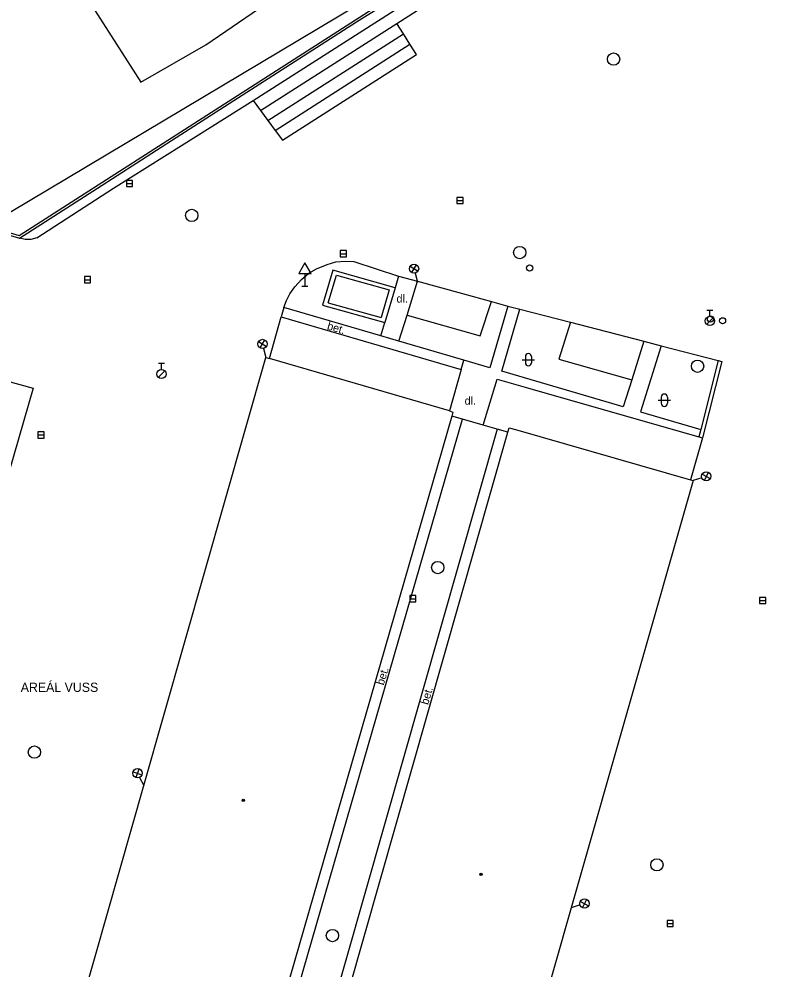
# Model space of a CAD drawing. Extents: x -595546 to -593986, y -1160845 to -1159202.
# Drawn here: x -595437.2 to -595376.4, y -1159428.1 to -1159351 of the extents above; entities that cross this region are included whole.
import ezdxf

# ---------------------------------------------------------------- set-up
doc = ezdxf.new("R2010")
doc.units = 0
for name, color, linetype in [('Level 27', 7, 'Continuous'), ('Level 28', 7, 'Continuous'), ('Level 33', 7, 'Continuous'), ('Level 34', 7, 'Continuous'), ('Level 36', 7, 'Continuous'), ('Level 39', 7, 'Continuous'), ('TM - budovy zdene_ betonove - VP', 7, 'Continuous'), ('TM - chodniky - VP', 7, 'Continuous'), ('TM - letecke snimky - pomocna linie', 7, 'Continuous'), ('TM - plot zdeny_ ohradni zed - VP', 7, 'Continuous'), ('TM - podezdivka plotu - VP', 7, 'Continuous'), ('TM - popis objektu', 7, 'Continuous'), ('TM - popis povrchu', 7, 'Continuous'), ('TM - rozhrani ploch obecne - VN', 7, 'Continuous'), ('TM - rozhrani ploch obecne - VP', 7, 'Continuous')]:
    doc.layers.add(name, color=color, linetype=linetype)

msp = doc.modelspace()

# ---------------------------------------------------------------- linework, layer by layer
at = {"layer": 'Level 27'}
for p, q in [((-595428.45, -1159364.34), (-595427.95, -1159364.34)), ((-595401.6, -1159365.72), (-595401.1, -1159365.72)), ((-595411.07, -1159370.04), (-595410.57, -1159370.04)), ((-595431.85, -1159372.15), (-595431.35, -1159372.15)), ((-595435.63, -1159384.76), (-595435.13, -1159384.76)), ((-595405.43, -1159398.05), (-595404.93, -1159398.05)), ((-595377.01, -1159398.2), (-595376.51, -1159398.2)), ((-595384.52, -1159424.42), (-595384.02, -1159424.42))]:
    msp.add_line(p, q, dxfattribs=at)
for points in [[(-595428.45, -1159364.59), (-595427.95, -1159364.59), (-595427.95, -1159364.09), (-595428.45, -1159364.09)], [(-595401.6, -1159365.97), (-595401.1, -1159365.97), (-595401.1, -1159365.47), (-595401.6, -1159365.47)], [(-595411.07, -1159370.29), (-595410.57, -1159370.29), (-595410.57, -1159369.79), (-595411.07, -1159369.79)], [(-595431.85, -1159372.4), (-595431.35, -1159372.4), (-595431.35, -1159371.9), (-595431.85, -1159371.9)], [(-595435.63, -1159385.01), (-595435.13, -1159385.01), (-595435.13, -1159384.51), (-595435.63, -1159384.51)], [(-595405.43, -1159398.3), (-595404.93, -1159398.3), (-595404.93, -1159397.8), (-595405.43, -1159397.8)], [(-595377.01, -1159398.45), (-595376.51, -1159398.45), (-595376.51, -1159397.95), (-595377.01, -1159397.95)], [(-595384.52, -1159424.67), (-595384.02, -1159424.67), (-595384.02, -1159424.17), (-595384.52, -1159424.17)]]:
    msp.add_lwpolyline(points, close=True, dxfattribs=at)
for centre in [(-595388.87, -1159354.24), (-595423.14, -1159366.93), (-595396.5, -1159369.95), (-595382.05, -1159379.18), (-595403.16, -1159395.52), (-595435.92, -1159410.51), (-595385.35, -1159419.66), (-595411.71, -1159425.4)]:
    msp.add_circle(centre, 0.5, dxfattribs=at)
at = {"layer": 'Level 28'}
for p, q in [((-595381.3, -1159374.625), (-595380.8, -1159374.625)), ((-595381.05, -1159375.125), (-595381.05, -1159374.625)), ((-595381.308, -1159375.772), (-595380.778, -1159375.242)), ((-595425.85, -1159378.935), (-595425.35, -1159378.935)), ((-595425.6, -1159379.435), (-595425.6, -1159378.935)), ((-595425.858, -1159380.082), (-595425.328, -1159379.552))]:
    msp.add_line(p, q, dxfattribs=at)
for centre, radius in [((-595395.69, -1159371.2), 0.25), ((-595381.05, -1159375.5), 0.375), ((-595381, -1159375.35), 0.25), ((-595380.02, -1159375.49), 0.25), ((-595425.6, -1159379.81), 0.375)]:
    msp.add_circle(centre, radius, dxfattribs=at)
at = {"layer": 'Level 33'}
for p, q in [((-595405.4, -1159371.064), (-595404.759, -1159371.452)), ((-595405.273, -1159371.579), (-595404.886, -1159370.937)), ((-595404.99, -1159371.622), (-595404.81, -1159372.35)), ((-595417.583, -1159377.689), (-595417.196, -1159377.047)), ((-595417.71, -1159377.174), (-595417.069, -1159377.562)), ((-595417.3, -1159377.732), (-595417.12, -1159378.46)), ((-595381.173, -1159387.781), (-595381.52, -1159388.446)), ((-595381.704, -1159388.226), (-595382.42, -1159388.45)), ((-595381.679, -1159387.94), (-595381.014, -1159388.287)), ((-595427.894, -1159412.102), (-595427.184, -1159412.342)), ((-595427.659, -1159412.577), (-595427.419, -1159411.867)), ((-595427.373, -1159412.558), (-595427.04, -1159413.23)), ((-595391.063, -1159422.471), (-595391.41, -1159423.136)), ((-595391.594, -1159422.916), (-595392.31, -1159423.14)), ((-595391.569, -1159422.63), (-595390.904, -1159422.977))]:
    msp.add_line(p, q, dxfattribs=at)
for centre in [(-595405.08, -1159371.258), (-595417.39, -1159377.368), (-595381.346, -1159388.114), (-595427.539, -1159412.222), (-595391.236, -1159422.804)]:
    msp.add_circle(centre, 0.375, dxfattribs=at)
at = {"layer": 'Level 34'}
for p, q in [((-595413.95, -1159371.652), (-595413.95, -1159372.67)), ((-595414.2, -1159372.67), (-595413.7, -1159372.67))]:
    msp.add_line(p, q, dxfattribs=at)
msp.add_lwpolyline([(-595414.45, -1159371.652), (-595413.45, -1159371.652), (-595413.95, -1159370.786)], close=True, dxfattribs=at)
at = {"layer": 'Level 36'}
for p, q in [((-595396.036, -1159378.396), (-595396.036, -1159378.896)), ((-595395.536, -1159378.396), (-595395.536, -1159378.896)), ((-595396.286, -1159378.646), (-595395.286, -1159378.646)), ((-595384.996, -1159381.686), (-595384.996, -1159382.186)), ((-595384.496, -1159381.686), (-595384.496, -1159382.186)), ((-595385.246, -1159381.936), (-595384.246, -1159381.936))]:
    msp.add_line(p, q, dxfattribs=at)
for centre, start, end in [((-595395.786, -1159378.396), 0, 180), ((-595395.786, -1159378.896), 180, 0), ((-595384.746, -1159381.686), 0, 180), ((-595384.746, -1159382.186), 180, 0)]:
    msp.add_arc(centre, 0.25, start, end, dxfattribs=at)
at = {"layer": 'Level 39'}
for centre, radius in [((-595418.95, -1159414.42), 0.09), ((-595418.95, -1159414.42), 0.0398), ((-595399.64, -1159420.44), 0.09), ((-595399.64, -1159420.44), 0.0398)]:
    msp.add_circle(centre, radius, dxfattribs=at)
at = {"layer": 'TM - budovy zdene_ betonove - VP'}
for points in [[(-595416.83, -1159378.54), (-595415.87, -1159375.17)], [(-595415.87, -1159375.17), (-595401.25, -1159379.44)], [(-595427.04, -1159413.23), (-595417.12, -1159378.46)], [(-595417.12, -1159378.46), (-595416.83, -1159378.54)], [(-595401.25, -1159379.44), (-595402.21, -1159382.81)], [(-595399.47, -1159383.95), (-595398.33, -1159380.23)], [(-595398.33, -1159380.23), (-595395.86, -1159380.93)], [(-595395.86, -1159380.93), (-595381.95, -1159384.92)], [(-595402.01, -1159383.22), (-595419.08, -1159442.32)], [(-595402.21, -1159382.81), (-595401.92, -1159382.9)], [(-595401.92, -1159382.9), (-595402.01, -1159383.22)], [(-595398.32, -1159384.28), (-595399.47, -1159383.95)], [(-595414.33, -1159443.71), (-595397.45, -1159384.53)], [(-595397.45, -1159384.53), (-595398.32, -1159384.28)], [(-595381.66, -1159385), (-595382.63, -1159388.39)], [(-595381.95, -1159384.92), (-595381.66, -1159385)], [(-595382.42, -1159388.45), (-595392.31, -1159423.14)], [(-595382.63, -1159388.39), (-595382.42, -1159388.45)], [(-595436.95, -1159448.01), (-595427.04, -1159413.23)], [(-595392.31, -1159423.14), (-595402.26, -1159458.02)]]:
    msp.add_lwpolyline(points, dxfattribs=at)
at = {"layer": 'TM - chodniky - VP'}
for points in [[(-595406.49, -1159351.35), (-595395.05, -1159344.02), (-595391.84, -1159342.2), (-595385.02, -1159339.12), (-595380.77, -1159337.44), (-595378.61, -1159337.35), (-595373.96, -1159338.18)], [(-595405.95, -1159352.19), (-595406.49, -1159351.35)], [(-595405.42, -1159353.03), (-595405.95, -1159352.19)], [(-595416.35, -1159360.03), (-595415.76, -1159360.83), (-595404.88, -1159353.87), (-595405.42, -1159353.03)], [(-595435.71, -1159368.76), (-595429.48, -1159364.73), (-595423.98, -1159361.26), (-595418.14, -1159357.61)], [(-595418.14, -1159357.61), (-595417.54, -1159358.42)], [(-595417.54, -1159358.42), (-595416.95, -1159359.22)], [(-595416.95, -1159359.22), (-595416.35, -1159360.03)], [(-595435.71, -1159368.76), (-595436.22, -1159368.88), (-595436.68, -1159368.88), (-595437.13, -1159368.77)], [(-595415.66, -1159374.42), (-595415.44, -1159373.85), (-595415.17, -1159373.29), (-595414.77, -1159372.72), (-595414.23, -1159372.13), (-595413.62, -1159371.63), (-595413.01, -1159371.27), (-595412.13, -1159370.91), (-595411.43, -1159370.71), (-595410.64, -1159370.66), (-595409.98, -1159370.68)], [(-595409.98, -1159370.68), (-595406.34, -1159371.86)], [(-595406.34, -1159371.86), (-595404.79, -1159372.28)], [(-595404.79, -1159372.28), (-595401.14, -1159373.27), (-595398.79, -1159373.92)], [(-595398.79, -1159373.92), (-595397.47, -1159374.29)], [(-595415.66, -1159374.42), (-595415.87, -1159375.17)], [(-595397.47, -1159374.29), (-595396.48, -1159374.54)], [(-595396.48, -1159374.54), (-595392.37, -1159375.61)], [(-595392.37, -1159375.61), (-595386.42, -1159377.15)], [(-595386.42, -1159377.15), (-595385.01, -1159377.52)], [(-595385.01, -1159377.52), (-595380.38, -1159378.72)], [(-595380.09, -1159378.79), (-595381.66, -1159385)], [(-595380.38, -1159378.72), (-595380.09, -1159378.79)]]:
    msp.add_lwpolyline(points, dxfattribs=at)
at = {"layer": 'TM - letecke snimky - pomocna linie'}
msp.add_lwpolyline([(-595431.23, -1159349.93), (-595427.27, -1159356.11), (-595421.98, -1159353.09), (-595417.72, -1159350.17), (-595374.81, -1159320.75), (-595374.61, -1159320.62), (-595374.39, -1159320.46), (-595360.58, -1159310.8), (-595353.25, -1159306.16), (-595343.46, -1159300.53), (-595331.7, -1159294.73), (-595318.71, -1159289.45), (-595309.75, -1159286.45), (-595306.08, -1159285.22), (-595304.01, -1159284.52), (-595281.91, -1159279.46), (-595232.77, -1159275.13), (-595158.82, -1159262.62), (-595102.19, -1159248.74)], dxfattribs=at)
at = {"layer": 'TM - plot zdeny_ ohradni zed - VP'}
for points in [[(-595437.13, -1159368.77), (-595430.8, -1159364.71), (-595424.4, -1159360.61), (-595409.75, -1159351.22), (-595395.45, -1159342.29)], [(-595453.54, -1159363.91), (-595437.13, -1159368.77)]]:
    msp.add_lwpolyline(points, dxfattribs=at)
at = {"layer": 'TM - podezdivka plotu - VP'}
msp.add_lwpolyline([(-595453.96, -1159363.58), (-595437.16, -1159368.55), (-595405.62, -1159348.33), (-595395.54, -1159342.11)], dxfattribs=at)
at = {"layer": 'TM - rozhrani ploch obecne - VN'}
msp.add_lwpolyline([(-595466.43, -1159418.35), (-595454.27, -1159375.96), (-595436.01, -1159380.96), (-595448.31, -1159423.46)], dxfattribs=at)
at = {"layer": 'TM - rozhrani ploch obecne - VP'}
for points in [[(-595418.14, -1159357.61), (-595395.54, -1159343.15), (-595392.28, -1159341.3), (-595385.37, -1159338.18)], [(-595439.51, -1159367.61), (-595397.14, -1159342.34)], [(-595417.54, -1159358.42), (-595406.49, -1159351.35)], [(-595416.95, -1159359.22), (-595405.95, -1159352.19)], [(-595416.35, -1159360.03), (-595405.42, -1159353.03)], [(-595406.62, -1159372.8), (-595411.69, -1159371.39), (-595412.53, -1159374.22), (-595407.46, -1159375.63)], [(-595412.06, -1159374.03), (-595411.39, -1159371.78), (-595407.09, -1159372.98), (-595407.76, -1159375.23)], [(-595406.34, -1159371.86), (-595406.62, -1159372.8)], [(-595405.65, -1159375.03), (-595404.79, -1159372.28)], [(-595406.62, -1159372.8), (-595407.46, -1159375.63)], [(-595405.65, -1159375.03), (-595399.7, -1159376.71), (-595398.79, -1159373.92)], [(-595407.79, -1159376.72), (-595415.66, -1159374.42)], [(-595412.06, -1159374.03), (-595407.76, -1159375.23)], [(-595397.47, -1159374.29), (-595398.93, -1159379.3), (-595401.03, -1159378.69)], [(-595387.4, -1159380.27), (-595388.09, -1159382.47), (-595397.95, -1159379.59), (-595396.48, -1159374.54)], [(-595406.31, -1159377.15), (-595405.65, -1159375.03)], [(-595407.79, -1159376.72), (-595407.46, -1159375.63)], [(-595392.37, -1159375.61), (-595393.31, -1159378.6), (-595387.4, -1159380.27)], [(-595406.31, -1159377.15), (-595407.79, -1159376.72)], [(-595401.03, -1159378.69), (-595406.31, -1159377.15)], [(-595386.42, -1159377.15), (-595387.4, -1159380.27)], [(-595385.01, -1159377.52), (-595386.69, -1159382.88), (-595381.79, -1159384.31)], [(-595402.21, -1159382.81), (-595416.83, -1159378.54)], [(-595401.25, -1159379.44), (-595401.03, -1159378.69)], [(-595380.38, -1159378.72), (-595381.79, -1159384.31)], [(-595401.15, -1159383.47), (-595402.01, -1159383.22)], [(-595418.22, -1159442.57), (-595401.15, -1159383.47)], [(-595399.47, -1159383.95), (-595401.15, -1159383.47)], [(-595398.32, -1159384.28), (-595415.19, -1159443.46)], [(-595397.45, -1159384.53), (-595397.35, -1159384.17)], [(-595397.35, -1159384.17), (-595396.83, -1159384.32)], [(-595396.83, -1159384.32), (-595382.63, -1159388.39)], [(-595381.79, -1159384.31), (-595381.95, -1159384.92)]]:
    msp.add_lwpolyline(points, dxfattribs=at)

# ---------------------------------------------------------------- texts
at = {"layer": 'TM - popis objektu'}
msp.add_text('AREÁL VUSS', height=0.75, rotation=0.02, dxfattribs=at).set_placement((-595437.03, -1159405.62))
at = {"layer": 'TM - popis povrchu'}
for p in [(-595406.5, -1159374.01), (-595400.97, -1159382.3)]:
    msp.add_text('dl.', height=0.65, dxfattribs=at).set_placement(p)
for rotation, p in [(343.69, (-595412.19, -1159376.18)), (73.22, (-595407.55, -1159405.12)), (73.68, (-595403.94, -1159406.71))]:
    msp.add_text('bet.', height=0.65, rotation=rotation, dxfattribs=at).set_placement(p)

doc.saveas('drawing.dxf')
